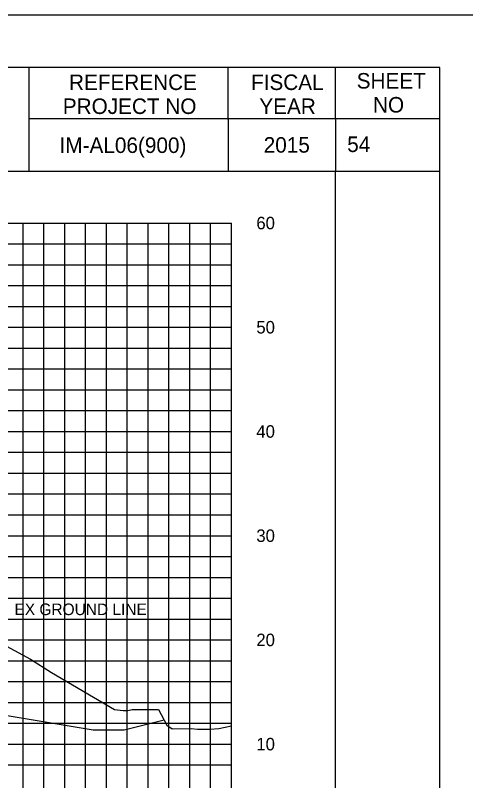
# Model space of a CAD drawing. Extents: x 2193008 to 2198143, y 1236112 to 1237864.
# Drawn here: x 2196184 to 2196227.2, y 1237264.6 to 1237338 of the extents above; entities that cross this region are included whole.
import ezdxf

# ---------------------------------------------------------------- set-up
doc = ezdxf.new("R2010")
doc.units = 0
for name, color, linetype in [('2', 7, 'Continuous'), ('31', 7, 'Continuous'), ('60', 7, 'Continuous'), ('ANNO-SHT', 7, 'Continuous'), ('Level 55', 7, 'Continuous'), ('Level 6', 7, 'Continuous'), ('M-ROADS', 7, 'Continuous'), ('SHT-BNDRY', 7, 'Continuous')]:
    doc.layers.add(name, color=color, linetype=linetype)

msp = doc.modelspace()

# ---------------------------------------------------------------- linework, layer by layer
msp.add_lwpolyline([(2195914.707, 1237133.046), (2196214.707, 1237133.046), (2196214.707, 1237323.046), (2195914.707, 1237323.046)], close=True)
at = {"layer": '2'}
msp.add_lwpolyline([(2196214.673, 1237281.186), (2196214.681, 1237280.187)], dxfattribs=at)
msp.add_lwpolyline([(2196214.673, 1237281.186), (2196214.681, 1237280.187)], dxfattribs=at)
at = {"layer": '60'}
for p, q in [((2196204.707, 1237258.106), (2196204.707, 1237318.106)), ((2196204.767, 1237298.106), (2196204.707, 1237298.106)), ((2196204.767, 1237288.106), (2196204.707, 1237288.106)), ((2196204.767, 1237278.106), (2196204.707, 1237278.106)), ((2196204.767, 1237268.106), (2196204.707, 1237268.106))]:
    msp.add_line(p, q, dxfattribs=at)
msp.add_lwpolyline([(2196170.428, 1237272.976), (2196171.813, 1237272.745), (2196191.428, 1237269.476), (2196191.626, 1237269.476), (2196194.428, 1237269.476), (2196194.678, 1237269.538), (2196198.243, 1237270.43)], dxfattribs=at)
at = {"layer": 'Level 6'}
for p, q in [((2196185.253, 1237333.036), (2196185.253, 1237323.046)), ((2196204.417, 1237328.038), (2196204.417, 1237333.038)), ((2196214.707, 1237328.168), (2196214.707, 1237333.038)), ((2196214.707, 1237328.168), (2196214.707, 1237323.046)), ((2196224.71, 1237328.097), (2196185.253, 1237328.097)), ((2196204.417, 1237328.038), (2196204.417, 1237323.046)), ((2196224.71, 1237323.046), (2196186.463, 1237323.046))]:
    msp.add_line(p, q, dxfattribs=at)
at = {"layer": 'M-ROADS'}
for p, q in [((2196074.707, 1237318.106), (2196204.707, 1237318.106)), ((2196184.707, 1237258.106), (2196184.707, 1237318.106)), ((2196186.707, 1237258.106), (2196186.707, 1237318.106)), ((2196188.707, 1237258.106), (2196188.707, 1237318.106)), ((2196190.707, 1237258.106), (2196190.707, 1237318.106)), ((2196192.707, 1237258.106), (2196192.707, 1237318.106)), ((2196194.707, 1237258.106), (2196194.707, 1237318.106)), ((2196196.707, 1237258.106), (2196196.707, 1237318.106)), ((2196198.707, 1237258.106), (2196198.707, 1237318.106)), ((2196200.707, 1237258.106), (2196200.707, 1237318.106)), ((2196202.707, 1237258.106), (2196202.707, 1237318.106)), ((2196204.707, 1237258.106), (2196204.707, 1237318.106)), ((2196074.707, 1237316.106), (2196204.707, 1237316.106)), ((2196074.707, 1237314.106), (2196204.707, 1237314.106)), ((2196074.707, 1237312.106), (2196204.707, 1237312.106)), ((2196074.707, 1237310.106), (2196204.707, 1237310.106)), ((2196074.707, 1237308.106), (2196204.707, 1237308.106)), ((2196074.707, 1237306.106), (2196204.707, 1237306.106)), ((2196074.707, 1237304.106), (2196204.707, 1237304.106)), ((2196074.707, 1237302.106), (2196204.707, 1237302.106)), ((2196074.707, 1237300.106), (2196204.707, 1237300.106)), ((2196074.707, 1237298.106), (2196204.707, 1237298.106)), ((2196074.707, 1237296.106), (2196204.707, 1237296.106)), ((2196074.707, 1237294.106), (2196204.707, 1237294.106)), ((2196074.707, 1237292.106), (2196204.707, 1237292.106)), ((2196074.707, 1237290.106), (2196204.707, 1237290.106)), ((2196074.707, 1237288.106), (2196204.707, 1237288.106)), ((2196074.707, 1237286.106), (2196204.707, 1237286.106)), ((2196074.707, 1237284.106), (2196204.707, 1237284.106)), ((2196074.707, 1237282.106), (2196204.707, 1237282.106)), ((2196074.707, 1237280.106), (2196204.707, 1237280.106)), ((2196074.707, 1237278.106), (2196204.707, 1237278.106)), ((2196074.707, 1237276.106), (2196204.707, 1237276.106)), ((2196074.707, 1237274.106), (2196204.707, 1237274.106)), ((2196074.707, 1237272.106), (2196204.707, 1237272.106)), ((2196074.707, 1237270.106), (2196204.707, 1237270.106)), ((2196074.707, 1237268.106), (2196204.707, 1237268.106)), ((2196074.707, 1237266.106), (2196204.707, 1237266.106))]:
    msp.add_line(p, q, dxfattribs=at)
msp.add_lwpolyline([(2195889.71, 1237118.036), (2196229.71, 1237118.036), (2196229.71, 1237338.036), (2195889.71, 1237338.036)], close=True, dxfattribs=at)
msp.add_lwpolyline([(2196183.114, 1237277.496), (2196185.408, 1237276.246), (2196187.438, 1237274.967), (2196193.475, 1237271.436), (2196194.319, 1237271.326), (2196194.784, 1237271.343), (2196195.186, 1237271.436), (2196197.245, 1237271.436), (2196197.715, 1237271.428), (2196198.514, 1237269.916), (2196199.026, 1237269.569), (2196200.844, 1237269.603), (2196201.45, 1237269.526), (2196202.657, 1237269.526), (2196203.492, 1237269.592), (2196204.707, 1237269.858)], dxfattribs=at)
at = {"layer": 'SHT-BNDRY'}
msp.add_lwpolyline([(2195902.21, 1237123.036), (2196224.71, 1237123.036), (2196224.71, 1237333.036), (2195902.21, 1237333.036)], close=True, dxfattribs=at)

# ---------------------------------------------------------------- texts
at = {"layer": '31'}
for s, p in [('60', (2196207.107, 1237317.506)), ('50', (2196207.107, 1237307.506)), ('40', (2196207.107, 1237297.506)), ('30', (2196207.107, 1237287.506)), ('20', (2196207.107, 1237277.506)), ('10', (2196207.107, 1237267.506))]:
    msp.add_text(s, height=1.2, dxfattribs=at).set_placement(p)
at = {"layer": 'ANNO-SHT'}
for s, height, p in [(' IM-AL06(900) ', 1.48986, (2196187.659, 1237324.827)), ('2015', 1.4899, (2196207.813, 1237324.858)), ('   54 ', 1.4899, (2196214.171, 1237324.918))]:
    msp.add_text(s, height=height, rotation=360, dxfattribs=at).set_placement(p)
at = {"layer": 'Level 55'}
msp.add_text('EX GROUND LINE', height=1.11046, dxfattribs=at).set_placement((2196183.885, 1237280.485))
at = {"layer": 'Level 6'}
for s, p in [('SHEET', (2196216.743, 1237331.008)), ('REFERENCE', (2196189.127, 1237330.868)), ('FISCAL', (2196206.597, 1237330.868)), ('PROJECT NO', (2196188.526, 1237328.568)), ('YEAR', (2196207.397, 1237328.568)), ('NO', (2196218.313, 1237328.708))]:
    msp.add_text(s, height=1.4883, dxfattribs=at).set_placement(p)

doc.saveas('drawing.dxf')
